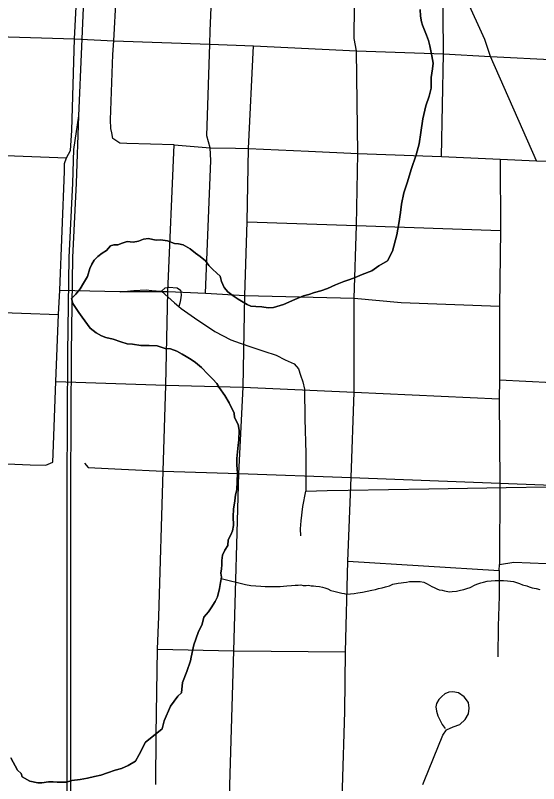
# Model space of a CAD drawing. Extents: x -6.1 to 38, y -7.7 to 22.
# Drawn here: x 5.163 to 5.567, y 17.41 to 18.002 of the extents above; entities that cross this region are included whole.
import ezdxf

# ---------------------------------------------------------------- set-up
doc = ezdxf.new("R2010")
doc.units = 0
for name, color, linetype in [('GM_X_City_Street', 7, 'Continuous'), ('GM_X_County_Road', 7, 'Continuous'), ('GM_X_Major_Lake', 7, 'Continuous'), ('GM_X_Major_River', 7, 'Continuous'), ('GM_X_Minor_River', 7, 'Continuous'), ('GM_X_Rail_Line', 7, 'Continuous'), ('GM_X_State_Route', 7, 'Continuous'), ('GM_X_Township_Road', 7, 'Continuous')]:
    doc.layers.add(name, color=color, linetype=linetype)

msp = doc.modelspace()

# ---------------------------------------------------------------- linework, layer by layer
at = {"layer": 'GM_X_City_Street'}
msp.add_line((5.23913, 17.98275), (5.24418, 18.07771), dxfattribs=at)
for points in [[(5.42631, 17.97507), (5.42439, 17.98473), (5.42502, 18.03599), (5.42479, 18.07204), (5.42769, 18.16792)], [(5.31344, 17.99065), (5.31708, 18.0746), (5.31784, 18.094)], [(5.49164, 17.89379), (5.49317, 17.97279), (5.49273, 18.03493), (5.49315, 18.05581), (5.49412, 18.09531)], [(5.1923, 17.66455), (5.19427, 17.72036), (5.19631, 17.7719), (5.19738, 17.79061), (5.20102, 17.88204), (5.20102, 17.88828), (5.20269, 17.89259), (5.20557, 17.89835), (5.20677, 17.91369), (5.20867, 17.98433), (5.21372, 18.07891)], [(5.56502, 17.89044), (5.52945, 17.97075), (5.52513, 17.98386), (5.49632, 18.04738), (5.49315, 18.05581)], [(5.31324, 17.90051), (5.31084, 17.90962), (5.31298, 17.98016), (5.31344, 17.99065)], [(5.32738, 17.30055), (5.3285, 17.40909), (5.33159, 17.51276), (5.33556, 17.64929), (5.33872, 17.71587), (5.34007, 17.78649), (5.34201, 17.84344), (5.3429, 17.9), (5.34684, 17.97893)], [(4.83605, 17.91297), (4.83701, 17.90938), (4.84061, 17.90674), (4.87466, 17.90531), (4.92693, 17.90314), (5.02141, 17.89979), (5.11517, 17.89595), (5.20269, 17.89259)], [(5.30964, 17.78828), (5.31396, 17.89068), (5.31324, 17.90051)], [(5.53696, 17.89164), (5.5372, 17.83672), (5.53648, 17.77845), (5.53648, 17.76263), (5.53648, 17.72162), (5.53624, 17.707), (5.53681, 17.64198), (5.5364, 17.57934)], [(5.34201, 17.84344), (5.42618, 17.84056), (5.5372, 17.83672)], [(5.19738, 17.79061), (5.24372, 17.78961), (5.28073, 17.78961), (5.30964, 17.78828), (5.34007, 17.78649), (5.42449, 17.78446), (5.46056, 17.78125), (5.53648, 17.77845)], [(4.92262, 17.78301), (5.01685, 17.77917), (5.1003, 17.77558), (5.11061, 17.7751), (5.19631, 17.7719)], [(5.01638, 17.75783), (5.02477, 17.75064), (5.04131, 17.73169), (5.05666, 17.71299), (5.06481, 17.6998), (5.07321, 17.68182), (5.0792, 17.67534), (5.08639, 17.67102), (5.09671, 17.66527), (5.10534, 17.66144), (5.10917, 17.6588), (5.17464, 17.65616), (5.18663, 17.65592), (5.19214, 17.65808), (5.1923, 17.66455)], [(5.19427, 17.72036), (5.2791, 17.71737), (5.33872, 17.71587), (5.4245, 17.71203), (5.53624, 17.707)], [(5.53648, 17.72162), (5.59739, 17.7185), (5.64185, 17.71707), (5.66041, 17.71623), (5.67433, 17.71581), (5.68235, 17.71581), (5.71526, 17.71369), (5.76018, 17.71369), (5.77284, 17.71327), (5.80131, 17.71264)], [(5.21642, 17.65738), (5.21937, 17.654), (5.24511, 17.65274), (5.27708, 17.65106), (5.33556, 17.64929), (5.4221, 17.64633), (5.53681, 17.64198), (5.59737, 17.63966), (5.68193, 17.63713)], [(5.53618, 17.57449), (5.53618, 17.55487), (5.53534, 17.53167), (5.53513, 17.50805)], [(5.27271, 17.51397), (5.33159, 17.51276), (5.41779, 17.51205)]]:
    msp.add_lwpolyline(points, dxfattribs=at)
at = {"layer": 'GM_X_County_Road'}
for p, q in [((5.11949, 17.98707), (5.20867, 17.98433)), ((5.20867, 17.98433), (5.23913, 17.98275)), ((5.23913, 17.98275), (5.31298, 17.98016)), ((5.31298, 17.98016), (5.34684, 17.97893)), ((5.34684, 17.97893), (5.42631, 17.97507)), ((5.42631, 17.97507), (5.49317, 17.97279)), ((5.49317, 17.97279), (5.52945, 17.97075)), ((5.52945, 17.97075), (5.61295, 17.96659)), ((5.28566, 17.90266), (5.30404, 17.90123)), ((5.41954, 17.58187), (5.53618, 17.57449)), ((5.53618, 17.57449), (5.5364, 17.57934))]:
    msp.add_line(p, q, dxfattribs=at)
for points in [[(5.41779, 17.51205), (5.41954, 17.58187), (5.4221, 17.64633), (5.4245, 17.71203), (5.42449, 17.78446), (5.42618, 17.84056), (5.42714, 17.89595), (5.42631, 17.97507)], [(5.30404, 17.90123), (5.31324, 17.90051), (5.33301, 17.90017)], [(5.33301, 17.90017), (5.3429, 17.9), (5.38906, 17.89778), (5.42714, 17.89595), (5.49164, 17.89379), (5.53696, 17.89164), (5.56502, 17.89044), (5.59931, 17.88948), (5.64228, 17.88771), (5.66126, 17.88623), (5.71779, 17.88433), (5.79182, 17.88033), (5.80237, 17.88071), (5.81059, 17.88075), (5.82602, 17.88756)], [(5.5364, 17.57934), (5.54757, 17.58102), (5.59798, 17.57892), (5.66864, 17.57638), (5.68214, 17.57554), (5.70175, 17.57512), (5.75343, 17.57301), (5.76419, 17.5728), (5.80004, 17.57069), (5.84406, 17.56882), (5.91729, 17.56628), (6.03444, 17.56135)], [(5.41299, 17.27849), (5.41323, 17.3171), (5.41539, 17.40678), (5.41707, 17.466), (5.41779, 17.51205)]]:
    msp.add_lwpolyline(points, dxfattribs=at)
at = {"layer": 'GM_X_Major_Lake'}
for points in [[(5.31243, 17.8098), (5.3151, 17.80678), (5.31853, 17.80376), (5.32119, 17.80149), (5.32197, 17.79732), (5.32426, 17.79278), (5.32693, 17.78937), (5.33111, 17.78636), (5.33492, 17.78372), (5.33872, 17.78146), (5.34176, 17.77958), (5.3448, 17.77845), (5.34859, 17.7781), (5.35315, 17.77774), (5.35808, 17.77701), (5.36225, 17.77741), (5.36983, 17.77973), (5.37854, 17.78358), (5.38536, 17.78627), (5.38953, 17.78744), (5.39369, 17.78898), (5.39862, 17.79014), (5.40392, 17.79207), (5.40998, 17.79476), (5.41642, 17.79746), (5.42097, 17.799), (5.42513, 17.80054), (5.43043, 17.80285), (5.43801, 17.80555), (5.44331, 17.80938), (5.45012, 17.81322), (5.45388, 17.82083), (5.45725, 17.83339), (5.45873, 17.84213), (5.46021, 17.85049), (5.46095, 17.85696), (5.46281, 17.8657), (5.46543, 17.87407), (5.46843, 17.88358), (5.47218, 17.895), (5.47442, 17.90337), (5.4759, 17.91211), (5.47738, 17.92276), (5.47962, 17.93265), (5.48224, 17.94026), (5.48373, 17.94634), (5.4837, 17.9547), (5.48481, 17.96116), (5.48518, 17.96572), (5.48439, 17.97141), (5.48285, 17.979), (5.48169, 17.98317), (5.48016, 17.98734), (5.47709, 17.99492), (5.47632, 17.99758), (5.47555, 18.00175), (5.47515, 18.00707)], [(5.29135, 17.48038), (5.29208, 17.48836), (5.29546, 17.49673), (5.29808, 17.50511), (5.29883, 17.50777), (5.30069, 17.51727), (5.30406, 17.52679), (5.30707, 17.53326), (5.30857, 17.53859), (5.31197, 17.54278), (5.31423, 17.54583), (5.31725, 17.55079), (5.31913, 17.55422), (5.32062, 17.56068), (5.32136, 17.56525), (5.32211, 17.56943), (5.32171, 17.57246), (5.32208, 17.57588), (5.32245, 17.57892), (5.32243, 17.58234), (5.3228, 17.58652), (5.32468, 17.59033), (5.32694, 17.59376), (5.3273, 17.59832), (5.32918, 17.60213), (5.33069, 17.60518), (5.33143, 17.60936), (5.33102, 17.61619), (5.33138, 17.62189), (5.33249, 17.62836), (5.33286, 17.63291), (5.33398, 17.63672), (5.33431, 17.64964), (5.3339, 17.65609), (5.33388, 17.66103), (5.33498, 17.67129), (5.33534, 17.67509), (5.33569, 17.68269), (5.33492, 17.68724), (5.33224, 17.69254), (5.33185, 17.69596), (5.32802, 17.70392), (5.32459, 17.7096), (5.32039, 17.71565), (5.31848, 17.71868), (5.31543, 17.72208), (5.31163, 17.72586), (5.30667, 17.73115), (5.30211, 17.73492), (5.29868, 17.73718), (5.29488, 17.73944), (5.29184, 17.74132), (5.28766, 17.74358), (5.28272, 17.74545), (5.27854, 17.74581), (5.27247, 17.74767), (5.2664, 17.74802), (5.25995, 17.74798), (5.2535, 17.74909), (5.24932, 17.74944), (5.24439, 17.75094), (5.23869, 17.75281), (5.23299, 17.75429), (5.22957, 17.75541), (5.22539, 17.75767), (5.22082, 17.76144), (5.21472, 17.76977), (5.21205, 17.77355), (5.20747, 17.78036), (5.20632, 17.78415), (5.20972, 17.78759), (5.21312, 17.79179), (5.21576, 17.79598), (5.21877, 17.80131), (5.22064, 17.8074), (5.22215, 17.81083), (5.22403, 17.81388), (5.22668, 17.81655), (5.23008, 17.81923), (5.23349, 17.82115), (5.23651, 17.82496), (5.23916, 17.82574), (5.24219, 17.82575), (5.2456, 17.82691), (5.24939, 17.82807), (5.25394, 17.82772), (5.25811, 17.8285), (5.2619, 17.83004), (5.26569, 17.83044), (5.26911, 17.8297), (5.27177, 17.82933), (5.27518, 17.82935), (5.2805, 17.82862), (5.28581, 17.82675), (5.28885, 17.82639), (5.29265, 17.82565), (5.29797, 17.82264), (5.30215, 17.81924), (5.30558, 17.8166), (5.30976, 17.81321), (5.31243, 17.8098)], [(5.16832, 17.41552), (5.1744, 17.41213), (5.18048, 17.41103), (5.18351, 17.41104), (5.18882, 17.41183), (5.19223, 17.41185), (5.19527, 17.41149), (5.20248, 17.41153), (5.20664, 17.41269), (5.21309, 17.41348), (5.21877, 17.41465), (5.22408, 17.41582), (5.22901, 17.41699), (5.23431, 17.41854), (5.23999, 17.42085), (5.24492, 17.42201), (5.25022, 17.42432), (5.2559, 17.42777), (5.25853, 17.43272), (5.26343, 17.44225), (5.27213, 17.44913), (5.27629, 17.45257), (5.27778, 17.45866), (5.28267, 17.47008), (5.28832, 17.47771), (5.29135, 17.48038)], [(5.15954, 17.43029), (5.16489, 17.42082), (5.16755, 17.41817), (5.16832, 17.41552)]]:
    msp.add_lwpolyline(points, dxfattribs=at)
at = {"layer": 'GM_X_Major_River'}
for points in [[(5.47515, 18.00707), (5.47555, 18.00175), (5.47632, 17.99758), (5.47709, 17.99492), (5.48016, 17.98734), (5.48169, 17.98317), (5.48285, 17.979), (5.48439, 17.97141), (5.48518, 17.96572), (5.48481, 17.96116), (5.4837, 17.9547), (5.48373, 17.94634), (5.48224, 17.94026), (5.47962, 17.93265), (5.47738, 17.92276), (5.4759, 17.91211), (5.47442, 17.90337), (5.47218, 17.895), (5.46843, 17.88358), (5.46543, 17.87407), (5.46281, 17.8657), (5.46095, 17.85696), (5.46021, 17.85049), (5.45873, 17.84213), (5.45725, 17.83339), (5.45388, 17.82083), (5.45012, 17.81322), (5.44331, 17.80938), (5.43801, 17.80555), (5.43043, 17.80285), (5.42513, 17.80054), (5.42097, 17.799), (5.41642, 17.79746), (5.40998, 17.79476), (5.40392, 17.79207), (5.39862, 17.79014), (5.39369, 17.78898), (5.38953, 17.78744), (5.38536, 17.78627), (5.37854, 17.78358), (5.36983, 17.77973), (5.36225, 17.77741), (5.35808, 17.77701), (5.35315, 17.77774), (5.34859, 17.7781), (5.3448, 17.77845), (5.34176, 17.77958), (5.33872, 17.78146), (5.33492, 17.78372), (5.33111, 17.78636), (5.32693, 17.78937), (5.32426, 17.79278), (5.32197, 17.79732), (5.32119, 17.80149), (5.31853, 17.80376), (5.3151, 17.80678), (5.31243, 17.8098)], [(5.31243, 17.8098), (5.30976, 17.81321), (5.30558, 17.8166), (5.30215, 17.81924), (5.29797, 17.82264), (5.29265, 17.82565), (5.28885, 17.82639), (5.28581, 17.82675), (5.2805, 17.82862), (5.27518, 17.82935), (5.27177, 17.82933), (5.26911, 17.8297), (5.26569, 17.83044), (5.2619, 17.83004), (5.25811, 17.8285), (5.25394, 17.82772), (5.24939, 17.82807), (5.2456, 17.82691), (5.24219, 17.82575), (5.23916, 17.82574), (5.23651, 17.82496), (5.23349, 17.82115), (5.23008, 17.81923), (5.22668, 17.81655), (5.22403, 17.81388), (5.22215, 17.81083), (5.22064, 17.8074), (5.21877, 17.80131), (5.21576, 17.79598), (5.21312, 17.79179), (5.20972, 17.78759), (5.20632, 17.78415), (5.20747, 17.78036), (5.21205, 17.77355), (5.21472, 17.76977), (5.22082, 17.76144), (5.22539, 17.75767), (5.22957, 17.75541), (5.23299, 17.75429), (5.23869, 17.75281), (5.24439, 17.75094), (5.24932, 17.74944), (5.2535, 17.74909), (5.25995, 17.74798), (5.2664, 17.74802), (5.27247, 17.74767), (5.27854, 17.74581), (5.28272, 17.74545), (5.28766, 17.74358), (5.29184, 17.74132), (5.29488, 17.73944), (5.29868, 17.73718), (5.30211, 17.73492), (5.30667, 17.73115), (5.31163, 17.72586), (5.31543, 17.72208), (5.31848, 17.71868), (5.32039, 17.71565), (5.32459, 17.7096), (5.32802, 17.70392), (5.33185, 17.69596), (5.33224, 17.69254), (5.33492, 17.68724), (5.33569, 17.68269), (5.33534, 17.67509), (5.33498, 17.67129), (5.33388, 17.66103), (5.3339, 17.65609), (5.33431, 17.64964), (5.33398, 17.63672), (5.33286, 17.63291), (5.33249, 17.62836), (5.33138, 17.62189), (5.33102, 17.61619), (5.33143, 17.60936), (5.33069, 17.60518), (5.32918, 17.60213), (5.3273, 17.59832), (5.32694, 17.59376), (5.32468, 17.59033), (5.3228, 17.58652), (5.32243, 17.58234), (5.32245, 17.57892), (5.32208, 17.57588), (5.32171, 17.57246), (5.32211, 17.56943), (5.32136, 17.56525), (5.32062, 17.56068), (5.31913, 17.55422), (5.31725, 17.55079), (5.31423, 17.54583), (5.31197, 17.54278), (5.30857, 17.53859), (5.30707, 17.53326), (5.30406, 17.52679), (5.30069, 17.51727), (5.29883, 17.50777), (5.29808, 17.50511), (5.29546, 17.49673), (5.29208, 17.48836), (5.29135, 17.48038)], [(5.29135, 17.48038), (5.28832, 17.47771), (5.28267, 17.47008), (5.27778, 17.45866), (5.27629, 17.45257), (5.27213, 17.44913), (5.26343, 17.44225), (5.25853, 17.43272), (5.2559, 17.42777), (5.25022, 17.42432), (5.24492, 17.42201), (5.23999, 17.42085), (5.23431, 17.41854), (5.22901, 17.41699), (5.22408, 17.41582), (5.21877, 17.41465), (5.21309, 17.41348), (5.20664, 17.41269), (5.20248, 17.41153), (5.19527, 17.41149), (5.19223, 17.41185), (5.18882, 17.41183), (5.18351, 17.41104), (5.18048, 17.41103), (5.1744, 17.41213), (5.16832, 17.41552)], [(5.16832, 17.41552), (5.16755, 17.41817), (5.16489, 17.42082), (5.15954, 17.43029)]]:
    msp.add_lwpolyline(points, dxfattribs=at)
at = {"layer": 'GM_X_Minor_River'}
msp.add_lwpolyline([(5.32191, 17.56834), (5.34061, 17.56383), (5.3448, 17.56315), (5.34861, 17.56283), (5.35241, 17.56252), (5.35583, 17.5622), (5.35849, 17.56225), (5.36115, 17.5623), (5.36419, 17.56235), (5.36722, 17.56241), (5.36988, 17.56246), (5.37253, 17.56288), (5.37595, 17.56294), (5.37898, 17.56338), (5.38126, 17.56342), (5.38316, 17.56346), (5.38506, 17.56311), (5.38734, 17.56315), (5.38924, 17.56319), (5.39114, 17.56284), (5.39304, 17.56287), (5.39495, 17.56253), (5.39761, 17.56219), (5.3999, 17.56186), (5.40181, 17.56113), (5.4041, 17.56041), (5.4064, 17.55931), (5.40869, 17.55859), (5.41479, 17.55718), (5.4167, 17.55683), (5.4186, 17.55649), (5.42164, 17.55654), (5.42429, 17.55697), (5.42732, 17.55741), (5.43073, 17.55785), (5.43452, 17.55867), (5.43792, 17.5595), (5.44095, 17.55993), (5.44322, 17.56073), (5.44587, 17.56116), (5.44851, 17.56197), (5.45153, 17.56278), (5.45417, 17.56397), (5.45833, 17.56481), (5.46061, 17.56523), (5.4625, 17.56526), (5.46478, 17.56568), (5.46705, 17.5661), (5.46932, 17.56615), (5.47122, 17.56618), (5.47312, 17.56621), (5.4754, 17.56625), (5.47807, 17.56554), (5.48075, 17.56445), (5.48421, 17.56223), (5.48612, 17.56151), (5.48804, 17.5604), (5.48995, 17.55967), (5.49224, 17.55933), (5.49414, 17.55899), (5.49795, 17.55829), (5.49985, 17.55833), (5.50326, 17.55877), (5.50628, 17.55958), (5.50893, 17.56001), (5.5112, 17.56081), (5.51384, 17.56162), (5.51761, 17.56359), (5.51987, 17.56439), (5.52213, 17.56519), (5.52402, 17.56561), (5.52705, 17.56642), (5.53312, 17.56691), (5.53615, 17.56697), (5.53957, 17.56703), (5.54261, 17.5667), (5.5449, 17.56636), (5.54719, 17.56603), (5.54948, 17.56531), (5.55177, 17.56459), (5.55407, 17.56349), (5.5575, 17.56279), (5.55941, 17.56206), (5.5617, 17.56134), (5.56475, 17.56064), (5.56742, 17.55992)], dxfattribs=at)
at = {"layer": 'GM_X_Rail_Line'}
for points in [[(5.20575, 17.33503), (5.2059, 17.43671), (5.20605, 17.64066), (5.20635, 17.74234), (5.20754, 17.81588), (5.21022, 17.87304), (5.21201, 17.92515), (5.21439, 17.97859), (5.22228, 18.16363)], [(5.20169, 16.29973), (5.20171, 16.31693), (5.20156, 16.39405), (5.20186, 16.45375), (5.20201, 16.61422), (5.20201, 16.7558), (5.20246, 16.88486), (5.20231, 16.98356), (5.20261, 17.05383), (5.20261, 17.16622), (5.20275, 17.2146), (5.20261, 17.24854), (5.2029, 17.33504), (5.20305, 17.43671), (5.2032, 17.64067), (5.2035, 17.74236), (5.20469, 17.81597), (5.20737, 17.87316), (5.20826, 17.89907), (5.21201, 17.92515)]]:
    msp.add_lwpolyline(points, dxfattribs=at)
at = {"layer": 'GM_X_State_Route'}
for p, q in [((5.11949, 17.98707), (5.20867, 17.98433)), ((5.20867, 17.98433), (5.23913, 17.98275)), ((5.23913, 17.98275), (5.31298, 17.98016)), ((5.31298, 17.98016), (5.34684, 17.97893)), ((5.34684, 17.97893), (5.42631, 17.97507)), ((5.42631, 17.97507), (5.49317, 17.97279)), ((5.49317, 17.97279), (5.52945, 17.97075)), ((5.52945, 17.97075), (5.61295, 17.96659))]:
    msp.add_line(p, q, dxfattribs=at)
at = {"layer": 'GM_X_Township_Road'}
for points in [[(5.23754, 17.91196), (5.23683, 17.91537), (5.2365, 17.92185), (5.23842, 17.9722), (5.23913, 17.98275)], [(5.28566, 17.90266), (5.24904, 17.90369), (5.2437, 17.90411), (5.23842, 17.9077), (5.23754, 17.91196)], [(5.27151, 17.40966), (5.27175, 17.44802), (5.27271, 17.51397), (5.27367, 17.53914), (5.27708, 17.65106), (5.2791, 17.71737), (5.28073, 17.78961), (5.28566, 17.90266)], [(5.24446, 17.78945), (5.25442, 17.79046), (5.26389, 17.79088), (5.26835, 17.79052), (5.27168, 17.79024), (5.27595, 17.78987), (5.28595, 17.78104), (5.28925, 17.77806), (5.29103, 17.77645), (5.3012, 17.76937), (5.31695, 17.75888), (5.32928, 17.75238), (5.33644, 17.74971), (5.34478, 17.74688), (5.35478, 17.74379), (5.36419, 17.74063), (5.37128, 17.73704), (5.37819, 17.73388), (5.38136, 17.72996), (5.38311, 17.72513), (5.38477, 17.71996), (5.38602, 17.71446), (5.38636, 17.69154), (5.38702, 17.6648), (5.38711, 17.63589), (5.4035, 17.63626), (5.41989, 17.63663), (5.45096, 17.63716), (5.48202, 17.63768), (5.51186, 17.63819), (5.5417, 17.6387), (5.57276, 17.63923)], [(5.27595, 17.78987), (5.27854, 17.79237), (5.28138, 17.79295), (5.28787, 17.79254), (5.29045, 17.7907), (5.2907, 17.78929), (5.29095, 17.78671), (5.29045, 17.7832), (5.28987, 17.78071), (5.28925, 17.77806)], [(5.3832, 17.60127), (5.38311, 17.60679), (5.38344, 17.6128), (5.38487, 17.62391), (5.38711, 17.63589)], [(5.4773, 17.40956), (5.4783, 17.41225), (5.48559, 17.42993), (5.49287, 17.44761), (5.49566, 17.45177), (5.50067, 17.45419), (5.50582, 17.45601), (5.50992, 17.45965), (5.51249, 17.46405), (5.5131, 17.4686), (5.51249, 17.47299), (5.50931, 17.47723), (5.50492, 17.48027), (5.50037, 17.48102), (5.49748, 17.48088), (5.4943, 17.47966), (5.49188, 17.47739), (5.48976, 17.47526), (5.48793, 17.47223), (5.48733, 17.4695), (5.48779, 17.46632), (5.489, 17.46253), (5.49066, 17.45905), (5.49218, 17.45586), (5.49445, 17.45283)]]:
    msp.add_lwpolyline(points, dxfattribs=at)

doc.saveas('drawing.dxf')
